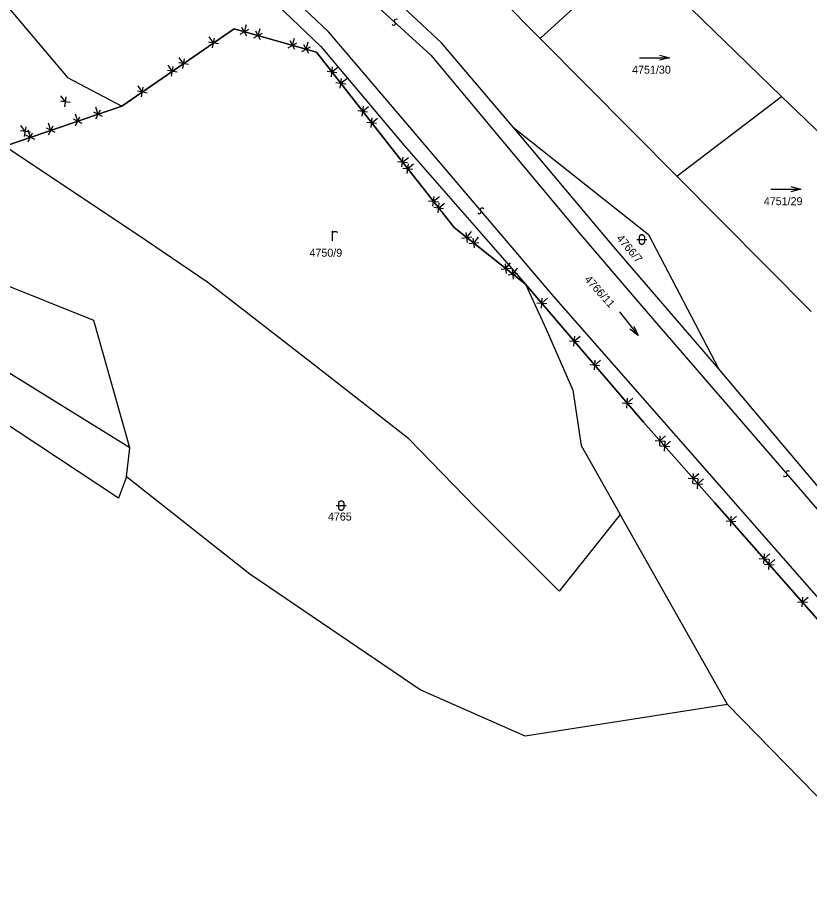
# Model space of a CAD drawing. Extents: x -266179 to -264727, y -1243225 to -1241702.
# Drawn here: x -265230.4 to -265072, y -1242315.2 to -1242141.6 of the extents above; entities that cross this region are included whole.
import ezdxf

# ---------------------------------------------------------------- set-up
doc = ezdxf.new("R2010")
doc.units = 0
for name, color, linetype in [('Vrstva 1', 7, 'Continuous'), ('Vrstva 2', 7, 'Continuous'), ('Vrstva 21', 7, 'Continuous')]:
    doc.layers.add(name, color=color, linetype=linetype)

msp = doc.modelspace()

# ---------------------------------------------------------------- linework, layer by layer
at = {"layer": 'Vrstva 1'}
for p, q in [((-265125.85, -1242145.82), (-265309.66, -1241960.74)), ((-265145.62, -1242146.69), (-265166.93, -1242126.79)), ((-265242.34, -1242127.83), (-265220.38, -1242153.66)), ((-265190.45, -1242127.42), (-265169.7, -1242147.46)), ((-265125.85, -1242145.82), (-265107.1, -1242128.74)), ((-265107.1, -1242128.74), (-265077.56, -1242157.4)), ((-265209.53, -1242159.39), (-265187.08, -1242143.89)), ((-265187.08, -1242143.89), (-265170.58, -1242148.55)), ((-265098.54, -1242173.33), (-265125.85, -1242145.82)), ((-265169.7, -1242147.46), (-265153.07, -1242167.2)), ((-265131.21, -1242163.6), (-265145.62, -1242146.69)), ((-265170.58, -1242148.55), (-265156.48, -1242166.6)), ((-265106.02, -1242149.67), (-265100.02, -1242149.67)), ((-265220.38, -1242153.66), (-265209.53, -1242159.39)), ((-265098.54, -1242173.33), (-265077.56, -1242157.4)), ((-265077.56, -1242157.4), (-265052.96, -1242181.26)), ((-265209.53, -1242159.39), (-265232.55, -1242167.19)), ((-265111.22, -1242187.39), (-265131.21, -1242163.6)), ((-265131.21, -1242163.6), (-265104.21, -1242185.01)), ((-265156.48, -1242166.6), (-265143.05, -1242183.62)), ((-265204.77, -1242186.15), (-265232.86, -1242167.42)), ((-265153.07, -1242167.2), (-265128.78, -1242194.94)), ((-265071.64, -1242200.41), (-265098.54, -1242173.33)), ((-265079.74, -1242175.95), (-265073.74, -1242175.95)), ((-265215.13, -1242202.23), (-265261.25, -1242183.66)), ((-265143.05, -1242183.62), (-265128.78, -1242194.94)), ((-265104.21, -1242185.01), (-265090.21, -1242211.77)), ((-265192.32, -1242194.61), (-265204.77, -1242186.15)), ((-265090.21, -1242211.77), (-265111.22, -1242187.39)), ((-265171.29, -1242210.96), (-265192.32, -1242194.61)), ((-265128.78, -1242194.94), (-265124.68, -1242203.92)), ((-265128.78, -1242194.94), (-265105.2, -1242222.51)), ((-265207.93, -1242227.63), (-265254.97, -1242198.64)), ((-265109.988, -1242200.467), (-265106.292, -1242205.193)), ((-265210.18, -1242237.69), (-265262.65, -1242203.22)), ((-265207.93, -1242227.63), (-265215.13, -1242202.23)), ((-265124.68, -1242203.92), (-265119.34, -1242216.12)), ((-265152.16, -1242225.88), (-265171.29, -1242210.96)), ((-265067.96, -1242238.1), (-265090.21, -1242211.77)), ((-265119.34, -1242216.12), (-265117.63, -1242227.19)), ((-265105.2, -1242222.51), (-265091.01, -1242238.59)), ((-265138.72, -1242239.68), (-265152.16, -1242225.88)), ((-265117.63, -1242227.19), (-265109.84, -1242240.98)), ((-265208.59, -1242233.43), (-265207.93, -1242227.63)), ((-265208.59, -1242233.43), (-265210.18, -1242237.69)), ((-265183.95, -1242252.91), (-265208.59, -1242233.43)), ((-265122.04, -1242256.31), (-265138.72, -1242239.68)), ((-265091.01, -1242238.59), (-265070.09, -1242262.22)), ((-265109.84, -1242240.98), (-265122.04, -1242256.31)), ((-265088.38, -1242278.97), (-265109.84, -1242240.98)), ((-265149.87, -1242276.05), (-265183.95, -1242252.91)), ((-265128.88, -1242285.31), (-265149.87, -1242276.05)), ((-265088.38, -1242278.97), (-265128.88, -1242285.31)), ((-265053.02, -1242315.18), (-265088.38, -1242278.97))]:
    msp.add_line(p, q, dxfattribs=at)
for points in [[(-265102.02, -1242149.17), (-265100.02, -1242149.67), (-265102.02, -1242150.17)], [(-265075.74, -1242175.45), (-265073.74, -1242175.95), (-265075.74, -1242176.45)], [(-265167.4, -1242186.31), (-265167.4, -1242185.04), (-265167.4, -1242184.31)], [(-265167.4, -1242184.71), (-265167.3, -1242184.58), (-265167.17, -1242184.47), (-265167.03, -1242184.42), (-265166.8, -1242184.41), (-265166.63, -1242184.44), (-265166.53, -1242184.51), (-265166.44, -1242184.61), (-265166.4, -1242184.71)], [(-265106.52, -1242186.01), (-265105.25, -1242186.01), (-265104.52, -1242186.01)], [(-265107.13, -1242203.31), (-265106.292, -1242205.193), (-265107.918, -1242203.926)], [(-265166.66, -1242239.2), (-265165.39, -1242239.2), (-265164.66, -1242239.2)]]:
    msp.add_lwpolyline(points, dxfattribs=at)
for points in [[(-265106.02, -1242185.51), (-265105.92, -1242185.22), (-265105.67, -1242185.04), (-265105.36, -1242185.04), (-265105.11, -1242185.22), (-265105.01, -1242185.51), (-265105.01, -1242186.51), (-265105.11, -1242186.8), (-265105.36, -1242186.98), (-265105.67, -1242186.98), (-265105.92, -1242186.8), (-265106.02, -1242186.51)], [(-265166.16, -1242238.7), (-265166.06, -1242238.41), (-265165.81, -1242238.23), (-265165.5, -1242238.23), (-265165.25, -1242238.41), (-265165.15, -1242238.7), (-265165.15, -1242239.7), (-265165.25, -1242239.99), (-265165.5, -1242240.17), (-265165.81, -1242240.17), (-265166.06, -1242239.99), (-265166.16, -1242239.7)]]:
    msp.add_lwpolyline(points, close=True, dxfattribs=at)
at = {"layer": 'Vrstva 2'}
for p, q in [((-265168.14, -1242144.55), (-265187.64, -1242126.01)), ((-265162.11, -1242136.02), (-265147.75, -1242149.15)), ((-265152.36, -1242163.1), (-265168.14, -1242144.55)), ((-265147.75, -1242149.15), (-265118.14, -1242184.6)), ((-265123.1, -1242197.4), (-265152.36, -1242163.1)), ((-265118.14, -1242184.6), (-265105.55, -1242199.37)), ((-265093.85, -1242230.71), (-265123.1, -1242197.4)), ((-265105.55, -1242199.37), (-265083.92, -1242224.31)), ((-265083.92, -1242224.31), (-265069.2, -1242241.38)), ((-265070.09, -1242257.79), (-265093.85, -1242230.71))]:
    msp.add_line(p, q, dxfattribs=at)
for points in [[(-265154.387, -1242142.065), (-265154.69, -1242141.937), (-265154.974, -1242142.084), (-265155.039, -1242142.363), (-265154.805, -1242142.848), (-265154.933, -1242143.137), (-265155.234, -1242143.229), (-265155.473, -1242143.105)], [(-265138.333, -1242180.699), (-265138.048, -1242180.863), (-265137.749, -1242180.752), (-265137.649, -1242180.483), (-265137.822, -1242179.973), (-265137.658, -1242179.702), (-265137.349, -1242179.649), (-265137.127, -1242179.801)], [(-265075.959, -1242232.393), (-265076.245, -1242232.23), (-265076.544, -1242232.343), (-265076.642, -1242232.612), (-265076.467, -1242233.121), (-265076.629, -1242233.393), (-265076.938, -1242233.448), (-265077.161, -1242233.297)]]:
    msp.add_lwpolyline(points, dxfattribs=at)
at = {"layer": 'Vrstva 21'}
for p, q in [((-265209.53, -1242159.39), (-265187.08, -1242143.89)), ((-265187.08, -1242143.89), (-265209.53, -1242159.39)), ((-265187.08, -1242143.89), (-265170.58, -1242148.55)), ((-265170.58, -1242148.55), (-265187.08, -1242143.89)), ((-265185.879, -1242144.955), (-265184.151, -1242143.988)), ((-265184.532, -1242145.336), (-265185.498, -1242143.607)), ((-265185.015, -1242144.471), (-265184.607, -1242143.028)), ((-265182.268, -1242145.247), (-265181.86, -1242143.804)), ((-265191.195, -1242146.73), (-265192.047, -1242145.496)), ((-265191.373, -1242147.704), (-265191.017, -1242145.756)), ((-265183.132, -1242145.73), (-265181.404, -1242144.764)), ((-265181.785, -1242146.111), (-265182.751, -1242144.383)), ((-265175.392, -1242147.193), (-265174.984, -1242145.749)), ((-265190.221, -1242146.908), (-265192.169, -1242146.552)), ((-265176.256, -1242147.676), (-265174.528, -1242146.71)), ((-265174.909, -1242148.057), (-265175.875, -1242146.329)), ((-265173.509, -1242148.452), (-265171.781, -1242147.485)), ((-265172.162, -1242148.833), (-265173.128, -1242147.104)), ((-265172.645, -1242147.969), (-265172.237, -1242146.525)), ((-265170.58, -1242148.55), (-265156.48, -1242166.6)), ((-265156.48, -1242166.6), (-265170.58, -1242148.55)), ((-265199.423, -1242152.413), (-265200.276, -1242151.179)), ((-265196.213, -1242151.045), (-265198.16, -1242150.689)), ((-265197.187, -1242150.867), (-265198.039, -1242149.633)), ((-265197.365, -1242151.841), (-265197.008, -1242149.893)), ((-265198.45, -1242152.591), (-265200.397, -1242152.235)), ((-265199.602, -1242153.387), (-265199.245, -1242151.439)), ((-265168.485, -1242152.37), (-265166.52, -1242152.611)), ((-265167.623, -1242153.473), (-265167.382, -1242151.508)), ((-265167.502, -1242152.49), (-265166.32, -1242151.567)), ((-265166.697, -1242154.659), (-265164.732, -1242154.9)), ((-265165.835, -1242155.762), (-265165.594, -1242153.797)), ((-265165.714, -1242154.779), (-265164.532, -1242153.856)), ((-265204.441, -1242156.728), (-265206.389, -1242156.372)), ((-265205.415, -1242156.55), (-265206.267, -1242155.316)), ((-265205.593, -1242157.524), (-265205.237, -1242155.576)), ((-265220.814, -1242158.482), (-265221.708, -1242157.277)), ((-265220.959, -1242159.461), (-265220.669, -1242157.503)), ((-265232.55, -1242167.19), (-265209.53, -1242159.39)), ((-265209.53, -1242159.39), (-265232.55, -1242167.19)), ((-265219.835, -1242158.627), (-265221.793, -1242158.337)), ((-265214.265, -1242160.996), (-265214.746, -1242159.575)), ((-265161.466, -1242161.353), (-265161.225, -1242159.388)), ((-265161.346, -1242160.371), (-265160.164, -1242159.447)), ((-265218.343, -1242162.378), (-265218.824, -1242160.957)), ((-265218.782, -1242163.265), (-265217.904, -1242161.49)), ((-265213.378, -1242161.435), (-265215.153, -1242160.557)), ((-265214.704, -1242161.883), (-265213.826, -1242160.108)), ((-265162.328, -1242160.25), (-265160.363, -1242160.491)), ((-265228.844, -1242164.441), (-265229.738, -1242163.237)), ((-265223.737, -1242164.202), (-265224.218, -1242162.782)), ((-265224.176, -1242165.09), (-265223.298, -1242163.315)), ((-265217.455, -1242162.816), (-265219.23, -1242161.939)), ((-265160.54, -1242162.539), (-265158.575, -1242162.78)), ((-265159.678, -1242163.642), (-265159.437, -1242161.677)), ((-265159.558, -1242162.66), (-265158.376, -1242161.736)), ((-265227.865, -1242164.586), (-265229.824, -1242164.296)), ((-265228.989, -1242165.42), (-265228.699, -1242163.462)), ((-265227.815, -1242165.584), (-265228.296, -1242164.163)), ((-265228.254, -1242166.472), (-265227.376, -1242164.697)), ((-265222.85, -1242164.641), (-265224.625, -1242163.764)), ((-265226.927, -1242166.023), (-265228.702, -1242165.145)), ((-265156.48, -1242166.6), (-265143.05, -1242183.62)), ((-265143.05, -1242183.62), (-265156.48, -1242166.6)), ((-265153.499, -1242171.509), (-265153.268, -1242169.543)), ((-265153.383, -1242170.526), (-265152.206, -1242169.596)), ((-265154.367, -1242170.41), (-265152.4, -1242170.641)), ((-265153.326, -1242171.729), (-265151.359, -1242171.961)), ((-265152.458, -1242172.828), (-265152.227, -1242170.862)), ((-265152.342, -1242171.845), (-265151.165, -1242170.916)), ((-265148.171, -1242178.259), (-265146.204, -1242178.491)), ((-265147.303, -1242179.358), (-265147.072, -1242177.392)), ((-265147.188, -1242178.375), (-265146.01, -1242177.446)), ((-265146.262, -1242180.677), (-265146.031, -1242178.711)), ((-265146.147, -1242179.694), (-265144.969, -1242178.765)), ((-265147.13, -1242179.579), (-265145.163, -1242179.81)), ((-265143.05, -1242183.62), (-265128.78, -1242194.94)), ((-265128.78, -1242194.94), (-265143.05, -1242183.62)), ((-265141.515, -1242185.731), (-265139.548, -1242185.505)), ((-265140.418, -1242186.601), (-265140.645, -1242184.635)), ((-265140.532, -1242185.618), (-265139.599, -1242184.443)), ((-265139.02, -1242187.711), (-265139.246, -1242185.744)), ((-265139.133, -1242186.728), (-265138.201, -1242185.552)), ((-265140.116, -1242186.841), (-265138.15, -1242186.614)), ((-265132.584, -1242192.816), (-265132.81, -1242190.849)), ((-265132.697, -1242191.832), (-265131.765, -1242190.657)), ((-265133.68, -1242191.946), (-265131.714, -1242191.719)), ((-265132.282, -1242193.055), (-265130.315, -1242192.829)), ((-265131.185, -1242193.925), (-265131.412, -1242191.959)), ((-265131.298, -1242192.942), (-265130.366, -1242191.767)), ((-265128.78, -1242194.94), (-265105.2, -1242222.51)), ((-265105.2, -1242222.51), (-265128.78, -1242194.94)), ((-265125.606, -1242199.726), (-265125.451, -1242197.752)), ((-265125.529, -1242198.739), (-265124.389, -1242197.764)), ((-265126.516, -1242198.661), (-265124.542, -1242198.816)), ((-265120.019, -1242206.263), (-265118.045, -1242206.418)), ((-265119.109, -1242207.327), (-265118.954, -1242205.354)), ((-265119.032, -1242206.34), (-265117.891, -1242205.366)), ((-265115.026, -1242212.096), (-265114.871, -1242210.123)), ((-265114.948, -1242211.11), (-265113.808, -1242210.135)), ((-265115.935, -1242211.032), (-265113.961, -1242211.187)), ((-265109.438, -1242218.634), (-265107.464, -1242218.789)), ((-265108.529, -1242219.698), (-265108.374, -1242217.724)), ((-265108.451, -1242218.711), (-265107.311, -1242217.737)), ((-265105.2, -1242222.51), (-265091.01, -1242238.59)), ((-265091.01, -1242238.59), (-265105.2, -1242222.51)), ((-265101.954, -1242227.248), (-265101.831, -1242225.271)), ((-265101.892, -1242226.26), (-265100.768, -1242225.267)), ((-265102.88, -1242226.198), (-265100.904, -1242226.321)), ((-265101.924, -1242227.282), (-265099.948, -1242227.405)), ((-265100.997, -1242228.332), (-265100.874, -1242226.356)), ((-265100.936, -1242227.344), (-265099.811, -1242226.351)), ((-265095.336, -1242234.744), (-265095.213, -1242232.768)), ((-265095.274, -1242233.756), (-265094.15, -1242232.764)), ((-265096.262, -1242233.695), (-265094.286, -1242233.818)), ((-265094.379, -1242235.829), (-265094.256, -1242233.852)), ((-265094.318, -1242234.84), (-265093.193, -1242233.848)), ((-265095.306, -1242234.779), (-265093.33, -1242234.902)), ((-265091.01, -1242238.59), (-265070.09, -1242262.22)), ((-265070.09, -1242262.22), (-265091.01, -1242238.59)), ((-265087.755, -1242243.32), (-265087.633, -1242241.344)), ((-265087.694, -1242242.332), (-265086.57, -1242241.338)), ((-265088.682, -1242242.272), (-265086.706, -1242242.393)), ((-265082.057, -1242249.762), (-265080.081, -1242249.883)), ((-265081.129, -1242250.811), (-265081.008, -1242248.834)), ((-265081.069, -1242249.823), (-265079.945, -1242248.829)), ((-265080.092, -1242251.976), (-265079.971, -1242249.999)), ((-265080.031, -1242250.987), (-265078.908, -1242249.994)), ((-265081.019, -1242250.927), (-265079.043, -1242251.048)), ((-265074.394, -1242258.417), (-265072.418, -1242258.538)), ((-265073.467, -1242259.466), (-265073.345, -1242257.49)), ((-265073.406, -1242258.478), (-265072.282, -1242257.484))]:
    msp.add_line(p, q, dxfattribs=at)

# ---------------------------------------------------------------- texts
at = {"layer": 'Vrstva 1'}
for s, p in [('4751/30', (-265107.467, -1242152.87)), ('4751/29', (-265081.124, -1242179.15)), ('4750/9', (-265171.999, -1242189.46)), ('4765', (-265168.312, -1242242.2))]:
    msp.add_text(s, height=1.6, dxfattribs=at).set_placement(p)
for s, rotation, p in [('4766/7', 310.37124, (-265110.7, -1242185.856)), ('4766/11', 312.03281, (-265117.122, -1242194.075))]:
    msp.add_text(s, height=1.6, rotation=rotation, dxfattribs=at).set_placement(p)

doc.saveas('drawing.dxf')
